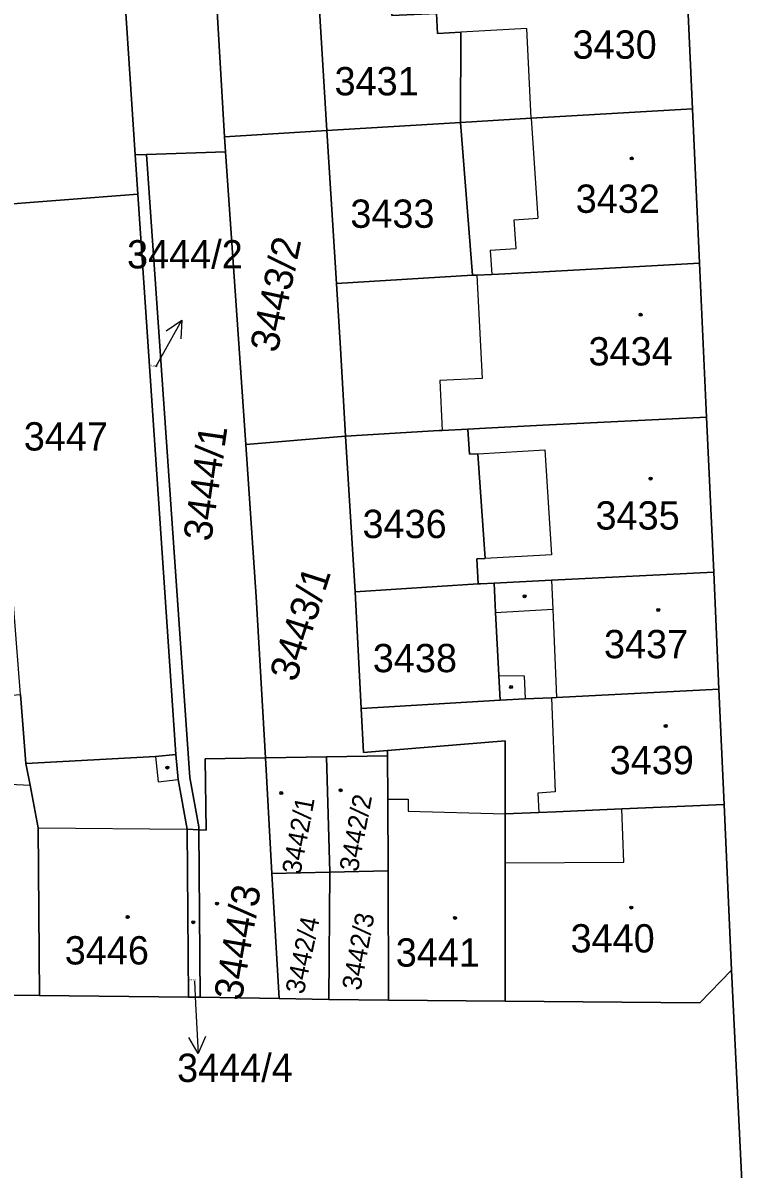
# Model space of a CAD drawing. Extents: x -596233 to -595156, y -1161235 to -1159375.
# Drawn here: x -595260.2 to -595216.9, y -1161196.6 to -1161127.7 of the extents above; entities that cross this region are included whole.
import ezdxf

# ---------------------------------------------------------------- set-up
doc = ezdxf.new("R2010")
doc.units = 0
for name, color, linetype in [('KN_CAR_KR', 7, 'Continuous'), ('KN_KULTURY', 7, 'Continuous'), ('KN_PARC_CIS_POM', 7, 'Continuous'), ('KN_PARC_CIS_POZ', 7, 'Continuous'), ('KN_PARC_CIS_STAV', 7, 'Continuous'), ('KN_PARC_PLOCHA', 7, 'Continuous'), ('PARC_C_SIPKA', 7, 'Continuous'), ('parcely_l', 7, 'Continuous')]:
    doc.layers.add(name, color=color, linetype=linetype)

msp = doc.modelspace()

# ---------------------------------------------------------------- linework, layer by layer
at = {"layer": 'KN_CAR_KR'}
for points in [[(-595229.96, -1161128.04), (-595233.93, -1161128.27)], [(-595229.7, -1161133.44), (-595229.96, -1161128.04)], [(-595229.7, -1161133.44), (-595229.3, -1161139.45)], [(-595230.73, -1161139.55), (-595229.3, -1161139.45)], [(-595230.61, -1161141.27), (-595230.73, -1161139.55)], [(-595232.16, -1161141.37), (-595230.61, -1161141.27)], [(-595232.16, -1161141.37), (-595232.07, -1161142.82)], [(-595232.97, -1161142.86), (-595232.64, -1161149.07)], [(-595232.64, -1161149.07), (-595235.19, -1161149.2)], [(-595235.19, -1161149.2), (-595235.06, -1161152.2)], [(-595232.91, -1161153.59), (-595228.88, -1161153.36)], [(-595228.88, -1161153.36), (-595228.48, -1161159.67)], [(-595228.48, -1161159.67), (-595232.47, -1161159.88)], [(-595228.48, -1161161.18), (-595228.41, -1161162.93)], [(-595231.84, -1161163.14), (-595228.41, -1161162.93)], [(-595228.41, -1161162.93), (-595228.18, -1161168.23)], [(-595231.64, -1161166.91), (-595230.13, -1161166.93)], [(-595230.13, -1161166.93), (-595230.06, -1161168.32)], [(-595228.48, -1161168.25), (-595228.27, -1161173.9)], [(-595252.28, -1161171.79), (-595252.12, -1161173.3)], [(-595265.12, -1161173.25), (-595259.81, -1161173.51)], [(-595252.12, -1161173.3), (-595250.91, -1161173.17)], [(-595228.27, -1161173.9), (-595229.3, -1161173.98)], [(-595229.3, -1161173.98), (-595229.25, -1161175.14)], [(-595238.31, -1161174.34), (-595237.1, -1161174.34)], [(-595237.1, -1161174.34), (-595237.1, -1161175.07)], [(-595237.1, -1161175.07), (-595231.26, -1161175.23)], [(-595224.14, -1161178.14), (-595224.25, -1161174.93)], [(-595259.32, -1161176.08), (-595250.37, -1161176.15)], [(-595231.26, -1161178.17), (-595224.14, -1161178.14)]]:
    msp.add_lwpolyline(points, dxfattribs=at)
at = {"layer": 'KN_KULTURY'}
for centre, radius in [((-595223.66, -1161135.85), 0.09), ((-595223.66, -1161135.85), 0.0398), ((-595223.13, -1161145.24), 0.09), ((-595223.13, -1161145.24), 0.0398), ((-595222.53, -1161155.09), 0.09), ((-595222.53, -1161155.09), 0.0398), ((-595230.1, -1161162.16), 0.09), ((-595230.1, -1161162.16), 0.0398), ((-595222.07, -1161162.98), 0.09), ((-595222.07, -1161162.98), 0.0398), ((-595230.91, -1161167.61), 0.09), ((-595230.91, -1161167.61), 0.0398), ((-595221.62, -1161169.95), 0.09), ((-595221.62, -1161169.95), 0.0398), ((-595251.56, -1161172.45), 0.09), ((-595251.56, -1161172.45), 0.0398), ((-595244.72, -1161173.98), 0.09), ((-595244.72, -1161173.98), 0.0398), ((-595241.15, -1161173.81), 0.09), ((-595241.15, -1161173.81), 0.0398), ((-595248.57, -1161180.62), 0.09), ((-595248.57, -1161180.62), 0.0398), ((-595223.69, -1161180.86), 0.09), ((-595223.69, -1161180.86), 0.0398), ((-595253.95, -1161181.43), 0.09), ((-595253.95, -1161181.43), 0.0398), ((-595250.01, -1161181.74), 0.09), ((-595250.01, -1161181.74), 0.0398), ((-595234.28, -1161181.48), 0.09), ((-595234.28, -1161181.48), 0.0398)]:
    msp.add_circle(centre, radius, dxfattribs=at)
at = {"layer": 'KN_PARC_PLOCHA'}
for points in [[(-595246.53, -1161062.37), (-595246.43, -1161064.49), (-595246.33, -1161065.69), (-595246.27, -1161066.7), (-595245.87, -1161073.34), (-595245.44, -1161080.1), (-595244.81, -1161090.32), (-595244.68, -1161092.35), (-595244.36, -1161097.57), (-595243.76, -1161106.24), (-595243.23, -1161113.96), (-595242.54, -1161124.96), (-595241.97, -1161134.17), (-595248.13, -1161134.55), (-595249.4, -1161112.96), (-595251.22, -1161084.34), (-595252.19, -1161067.83), (-595252.58, -1161061.17), (-595252.85, -1161056.6), (-595249.69, -1161056.6), (-595248.05, -1161062.42)], [(-595256.85, -1161084.78), (-595253.5, -1161135.64), (-595253.34, -1161137.99), (-595262.69, -1161138.71), (-595263.94, -1161138.81), (-595268.33, -1161085.24), (-595269.13, -1161071.96), (-595265.53, -1161071.75), (-595265.67, -1161068.65), (-595265.92, -1161061.08), (-595260.03, -1161060.88), (-595258.33, -1161060.82)], [(-595248.13, -1161134.55), (-595248.07, -1161135.45), (-595252.81, -1161135.62), (-595253.5, -1161135.64), (-595256.85, -1161084.78), (-595251.22, -1161084.34), (-595249.4, -1161112.96)], [(-595220.01, -1161132.87), (-595229.7, -1161133.44), (-595233.94, -1161133.69), (-595233.93, -1161128.27), (-595235.33, -1161128.35), (-595235.4, -1161127.15), (-595238.08, -1161127.27), (-595238.2, -1161124.67), (-595236.46, -1161124.56), (-595232.32, -1161124.33), (-595220.43, -1161123.65)], [(-595233.94, -1161133.69), (-595234.26, -1161133.71), (-595241.97, -1161134.17), (-595242.54, -1161124.96), (-595238.2, -1161124.67), (-595238.08, -1161127.27), (-595235.4, -1161127.15), (-595235.33, -1161128.35), (-595233.93, -1161128.27)], [(-595219.58, -1161142.14), (-595229.32, -1161142.69), (-595232.07, -1161142.82), (-595232.97, -1161142.86), (-595233.22, -1161142.86), (-595233.94, -1161133.69), (-595229.7, -1161133.44), (-595220.01, -1161132.87)], [(-595241.39, -1161143.37), (-595241.16, -1161147.28), (-595240.98, -1161150.42), (-595240.86, -1161152.54), (-595246.85, -1161153.04), (-595248.07, -1161135.45), (-595248.13, -1161134.55), (-595241.97, -1161134.17)], [(-595233.22, -1161142.86), (-595241.39, -1161143.37), (-595241.97, -1161134.17), (-595234.26, -1161133.71), (-595233.94, -1161133.69)], [(-595249.67, -1161176.19), (-595250.37, -1161176.15), (-595250.91, -1161173.17), (-595251.06, -1161171.66), (-595253.34, -1161137.99), (-595253.5, -1161135.64), (-595252.81, -1161135.62), (-595250.21, -1161173.04), (-595249.67, -1161176.02)], [(-595246.85, -1161153.04), (-595246.22, -1161162.2), (-595245.67, -1161171.87), (-595249.29, -1161171.93), (-595249.22, -1161176.21), (-595249.67, -1161176.19), (-595249.67, -1161176.02), (-595250.21, -1161173.04), (-595252.81, -1161135.62), (-595248.07, -1161135.45)], [(-595251.06, -1161171.66), (-595252.28, -1161171.79), (-595260.06, -1161172.2), (-595260.16, -1161170.91), (-595260.38, -1161168.05), (-595262.69, -1161138.71), (-595253.34, -1161137.99)], [(-595219.16, -1161151.39), (-595229.01, -1161151.88), (-595232.45, -1161152.05), (-595233.5, -1161152.11), (-595235.06, -1161152.2), (-595235.24, -1161152.2), (-595240.86, -1161152.54), (-595240.98, -1161150.42), (-595241.16, -1161147.28), (-595241.39, -1161143.37), (-595233.22, -1161142.86), (-595232.97, -1161142.86), (-595232.07, -1161142.82), (-595229.32, -1161142.69), (-595219.58, -1161142.14)], [(-595218.73, -1161160.71), (-595228.48, -1161161.18), (-595231.92, -1161161.37), (-595232.74, -1161161.41), (-595232.89, -1161161.42), (-595232.97, -1161159.91), (-595232.47, -1161159.88), (-595232.91, -1161153.59), (-595233.41, -1161153.62), (-595233.5, -1161152.11), (-595232.45, -1161152.05), (-595229.01, -1161151.88), (-595219.16, -1161151.39)], [(-595232.89, -1161161.42), (-595240.27, -1161161.89), (-595240.86, -1161152.54), (-595235.24, -1161152.2), (-595235.06, -1161152.2), (-595233.5, -1161152.11), (-595233.41, -1161153.62), (-595232.91, -1161153.59), (-595232.47, -1161159.88), (-595232.97, -1161159.91)], [(-595240.27, -1161161.89), (-595239.91, -1161168.91), (-595239.77, -1161171.55), (-595238.33, -1161171.43), (-595238.33, -1161171.75), (-595242, -1161171.81), (-595245.67, -1161171.87), (-595246.22, -1161162.2), (-595246.85, -1161153.04), (-595240.86, -1161152.54)], [(-595218.42, -1161167.74), (-595228.18, -1161168.23), (-595228.48, -1161168.25), (-595230.06, -1161168.32), (-595231.56, -1161168.4), (-595231.64, -1161166.91), (-595231.84, -1161163.14), (-595231.92, -1161161.37), (-595228.48, -1161161.18), (-595218.73, -1161160.71)], [(-595231.56, -1161168.4), (-595239.91, -1161168.91), (-595240.27, -1161161.89), (-595232.89, -1161161.42), (-595232.74, -1161161.41), (-595231.92, -1161161.37), (-595231.84, -1161163.14), (-595231.64, -1161166.91)], [(-595260.38, -1161168.05), (-595260.16, -1161170.91), (-595260.06, -1161172.2), (-595259.81, -1161173.51), (-595259.32, -1161176.08), (-595259.25, -1161186.15), (-595266.07, -1161186.08), (-595266.88, -1161175.05), (-595267.48, -1161167.57), (-595266.79, -1161167.52), (-595266.99, -1161165.13), (-595263.7, -1161164.86), (-595263.42, -1161168.3)], [(-595218.11, -1161174.66), (-595224.25, -1161174.93), (-595228.22, -1161175.1), (-595229.25, -1161175.14), (-595231.26, -1161175.23), (-595231.26, -1161170.84), (-595238.33, -1161171.43), (-595239.77, -1161171.55), (-595239.91, -1161168.91), (-595231.56, -1161168.4), (-595230.06, -1161168.32), (-595228.48, -1161168.25), (-595228.18, -1161168.23), (-595218.42, -1161167.74)], [(-595231.26, -1161175.23), (-595231.26, -1161178.17), (-595231.26, -1161186.49), (-595238.27, -1161186.43), (-595238.3, -1161178.65), (-595238.31, -1161174.34), (-595238.33, -1161171.75), (-595238.33, -1161171.43), (-595231.26, -1161170.84)], [(-595250.37, -1161176.15), (-595250.3, -1161186.24), (-595259.25, -1161186.15), (-595259.32, -1161176.08), (-595259.81, -1161173.51), (-595260.06, -1161172.2), (-595252.28, -1161171.79), (-595251.06, -1161171.66), (-595250.91, -1161173.17)], [(-595245.28, -1161178.81), (-595244.85, -1161186.33), (-595249.59, -1161186.25), (-595249.67, -1161176.19), (-595249.22, -1161176.21), (-595249.29, -1161171.93), (-595245.67, -1161171.87)], [(-595241.79, -1161178.73), (-595245.28, -1161178.81), (-595245.67, -1161171.87), (-595242, -1161171.81)], [(-595238.3, -1161178.65), (-595241.79, -1161178.73), (-595242, -1161171.81), (-595238.33, -1161171.75), (-595238.31, -1161174.34)], [(-595217.67, -1161184.62), (-595219.56, -1161186.58), (-595231.26, -1161186.49), (-595231.26, -1161178.17), (-595231.26, -1161175.23), (-595229.25, -1161175.14), (-595228.22, -1161175.1), (-595224.25, -1161174.93), (-595218.11, -1161174.66)], [(-595249.67, -1161176.19), (-595249.59, -1161186.25), (-595250.3, -1161186.24), (-595250.37, -1161176.15)], [(-595241.85, -1161186.38), (-595244.85, -1161186.33), (-595245.28, -1161178.81), (-595241.79, -1161178.73)], [(-595238.27, -1161186.43), (-595241.85, -1161186.38), (-595241.79, -1161178.73), (-595238.3, -1161178.65)]]:
    msp.add_lwpolyline(points, close=True, dxfattribs=at)
for points in [[(-595216.85, -1161201.39), (-595217.67, -1161184.62), (-595218.11, -1161174.66), (-595218.42, -1161167.74), (-595218.73, -1161160.71), (-595219.16, -1161151.39), (-595219.58, -1161142.14), (-595220.01, -1161132.87), (-595220.43, -1161123.65)], [(-595266.07, -1161186.08), (-595259.25, -1161186.15), (-595250.3, -1161186.24), (-595249.59, -1161186.25), (-595244.85, -1161186.33), (-595241.85, -1161186.38), (-595238.27, -1161186.43), (-595231.26, -1161186.49), (-595219.56, -1161186.58), (-595217.67, -1161184.62), (-595216.85, -1161201.39), (-595220.23, -1161201.36), (-595228.95, -1161201.27), (-595235.94, -1161201.2), (-595242.95, -1161201.12), (-595252.04, -1161201.03), (-595259.11, -1161200.96), (-595268.11, -1161200.89)]]:
    msp.add_lwpolyline(points, dxfattribs=at)
at = {"layer": 'PARC_C_SIPKA'}
for points in [[(-595252.26, -1161148.37), (-595252.16, -1161148.19), (-595250.6999, -1161145.5693)], [(-595251.6234, -1161146.1995), (-595250.6999, -1161145.5693), (-595250.7498, -1161146.6862)], [(-595249.94, -1161185.26), (-595249.87, -1161186.64), (-595249.7127, -1161189.6359)], [(-595249.2658, -1161188.611), (-595249.7127, -1161189.6359), (-595250.2644, -1161188.6635)]]:
    msp.add_lwpolyline(points, dxfattribs=at)
at = {"layer": 'parcely_l'}
for points in [[(-595251.22, -1161084.34), (-595249.4, -1161112.96), (-595248.13, -1161134.55)], [(-595253.5, -1161135.64), (-595256.85, -1161084.78)], [(-595220.43, -1161123.65), (-595220.01, -1161132.87)], [(-595241.97, -1161134.17), (-595242.54, -1161124.96)], [(-595233.94, -1161133.69), (-595233.93, -1161128.27), (-595235.33, -1161128.35), (-595235.4, -1161127.15), (-595238.08, -1161127.27), (-595238.2, -1161124.67)], [(-595220.01, -1161132.87), (-595229.7, -1161133.44), (-595233.94, -1161133.69)], [(-595220.01, -1161132.87), (-595219.58, -1161142.14)], [(-595248.13, -1161134.55), (-595241.97, -1161134.17)], [(-595233.94, -1161133.69), (-595234.26, -1161133.71), (-595241.97, -1161134.17)], [(-595241.39, -1161143.37), (-595241.97, -1161134.17)], [(-595233.94, -1161133.69), (-595233.22, -1161142.86)], [(-595248.13, -1161134.55), (-595248.07, -1161135.45)], [(-595252.81, -1161135.62), (-595253.5, -1161135.64)], [(-595253.5, -1161135.64), (-595253.34, -1161137.99)], [(-595248.07, -1161135.45), (-595252.81, -1161135.62)], [(-595252.81, -1161135.62), (-595250.21, -1161173.04), (-595249.67, -1161176.02), (-595249.67, -1161176.19)], [(-595246.85, -1161153.04), (-595248.07, -1161135.45)], [(-595253.34, -1161137.99), (-595262.69, -1161138.71)], [(-595251.06, -1161171.66), (-595253.34, -1161137.99)], [(-595233.22, -1161142.86), (-595232.97, -1161142.86), (-595232.07, -1161142.82), (-595229.32, -1161142.69), (-595219.58, -1161142.14)], [(-595219.58, -1161142.14), (-595219.16, -1161151.39)], [(-595241.39, -1161143.37), (-595233.22, -1161142.86)], [(-595240.86, -1161152.54), (-595240.98, -1161150.42), (-595241.16, -1161147.28), (-595241.39, -1161143.37)], [(-595219.16, -1161151.39), (-595229.01, -1161151.88), (-595232.45, -1161152.05), (-595233.5, -1161152.11)], [(-595219.16, -1161151.39), (-595218.73, -1161160.71)], [(-595233.5, -1161152.11), (-595235.06, -1161152.2), (-595235.24, -1161152.2), (-595240.86, -1161152.54)], [(-595233.5, -1161152.11), (-595233.41, -1161153.62), (-595232.91, -1161153.59), (-595232.47, -1161159.88), (-595232.97, -1161159.91), (-595232.89, -1161161.42)], [(-595246.85, -1161153.04), (-595240.86, -1161152.54)], [(-595240.86, -1161152.54), (-595240.27, -1161161.89)], [(-595245.67, -1161171.87), (-595246.22, -1161162.2), (-595246.85, -1161153.04)], [(-595231.92, -1161161.37), (-595228.48, -1161161.18), (-595218.73, -1161160.71)], [(-595218.73, -1161160.71), (-595218.42, -1161167.74)], [(-595232.89, -1161161.42), (-595240.27, -1161161.89)], [(-595231.92, -1161161.37), (-595232.74, -1161161.41), (-595232.89, -1161161.42)], [(-595231.56, -1161168.4), (-595231.64, -1161166.91), (-595231.84, -1161163.14), (-595231.92, -1161161.37)], [(-595240.27, -1161161.89), (-595239.91, -1161168.91)], [(-595231.56, -1161168.4), (-595230.06, -1161168.32), (-595228.48, -1161168.25), (-595228.18, -1161168.23), (-595218.42, -1161167.74)], [(-595218.42, -1161167.74), (-595218.11, -1161174.66)], [(-595260.38, -1161168.05), (-595260.16, -1161170.91), (-595260.06, -1161172.2)], [(-595239.91, -1161168.91), (-595231.56, -1161168.4)], [(-595239.91, -1161168.91), (-595239.77, -1161171.55), (-595238.33, -1161171.43)], [(-595231.26, -1161175.23), (-595231.26, -1161170.84), (-595238.33, -1161171.43)], [(-595238.33, -1161171.43), (-595238.33, -1161171.75)], [(-595260.06, -1161172.2), (-595252.28, -1161171.79), (-595251.06, -1161171.66)], [(-595250.37, -1161176.15), (-595250.91, -1161173.17), (-595251.06, -1161171.66)], [(-595249.67, -1161176.19), (-595249.22, -1161176.21), (-595249.29, -1161171.93), (-595245.67, -1161171.87)], [(-595242, -1161171.81), (-595245.67, -1161171.87)], [(-595245.67, -1161171.87), (-595245.28, -1161178.81)], [(-595238.33, -1161171.75), (-595242, -1161171.81)], [(-595241.79, -1161178.73), (-595242, -1161171.81)], [(-595238.33, -1161171.75), (-595238.31, -1161174.34), (-595238.3, -1161178.65)], [(-595260.06, -1161172.2), (-595259.81, -1161173.51), (-595259.32, -1161176.08), (-595259.25, -1161186.15)], [(-595231.26, -1161175.23), (-595229.25, -1161175.14), (-595228.22, -1161175.1), (-595224.25, -1161174.93), (-595218.11, -1161174.66)], [(-595218.11, -1161174.66), (-595217.67, -1161184.62)], [(-595231.26, -1161186.49), (-595231.26, -1161178.17), (-595231.26, -1161175.23)], [(-595249.67, -1161176.19), (-595250.37, -1161176.15)], [(-595250.3, -1161186.24), (-595250.37, -1161176.15)], [(-595249.67, -1161176.19), (-595249.59, -1161186.25)], [(-595245.28, -1161178.81), (-595241.79, -1161178.73)], [(-595244.85, -1161186.33), (-595245.28, -1161178.81)], [(-595241.79, -1161178.73), (-595241.85, -1161186.38)], [(-595238.3, -1161178.65), (-595241.79, -1161178.73)], [(-595238.27, -1161186.43), (-595238.3, -1161178.65)], [(-595231.26, -1161186.49), (-595219.56, -1161186.58), (-595217.67, -1161184.62)], [(-595217.67, -1161184.62), (-595216.85, -1161201.39)], [(-595266.07, -1161186.08), (-595259.25, -1161186.15)], [(-595259.25, -1161186.15), (-595250.3, -1161186.24)], [(-595250.3, -1161186.24), (-595249.59, -1161186.25)], [(-595249.59, -1161186.25), (-595244.85, -1161186.33)], [(-595244.85, -1161186.33), (-595241.85, -1161186.38)], [(-595241.85, -1161186.38), (-595238.27, -1161186.43)], [(-595238.27, -1161186.43), (-595231.26, -1161186.49)]]:
    msp.add_lwpolyline(points, dxfattribs=at)

# ---------------------------------------------------------------- texts
at = {"layer": 'KN_PARC_CIS_POM'}
for s, p in [('3444/2', (-595252.5433, -1161148.37)), ('3444/4', (-595250.2233, -1161185.26))]:
    msp.add_text(s, height=0.1, dxfattribs=at).set_placement(p)
at = {"layer": 'KN_PARC_CIS_POZ'}
for s, p in [('3431', (-595241.5166, -1161132.06)), ('3433', (-595240.5666, -1161140.02)), ('3444/2', (-595253.984, -1161142.4607)), ('3447', (-595260.1866, -1161153.4)), ('3436', (-595239.8366, -1161158.66)), ('3438', (-595239.2166, -1161166.72))]:
    msp.add_text(s, height=1.7, dxfattribs=at).set_placement(p)
for s, height, rotation, p in [('3443/2', 1.7, 78.008815, (-595244.9507, -1161147.5815)), ('3444/1', 1.7, 81.877206, (-595248.9306, -1161158.9083)), ('3443/1', 1.7, 72.242916, (-595243.839, -1161167.3671)), ('3442/4', 1.14, 77.99417, (-595243.3719, -1161186.1093)), ('3442/3', 1.14, 79.415541, (-595239.9633, -1161185.885))]:
    msp.add_text(s, height=height, rotation=rotation, dxfattribs=at).set_placement(p)
at = {"layer": 'KN_PARC_CIS_STAV'}
for s, p in [('3430', (-595227.2166, -1161129.86)), ('3432', (-595227.0266, -1161139.12)), ('3434', (-595226.2566, -1161148.29)), ('3435', (-595225.8366, -1161158.15)), ('3437', (-595225.3266, -1161165.88)), ('3439', (-595224.9866, -1161172.85)), ('3440', (-595227.3366, -1161183.56)), ('3446', (-595257.7266, -1161184.28)), ('3441', (-595237.8366, -1161184.41)), ('3444/4', (-595250.9766, -1161191.34))]:
    msp.add_text(s, height=1.7, dxfattribs=at).set_placement(p)
for s, height, rotation, p in [('3442/2', 1.14, 79.262319, (-595240.1218, -1161178.7634)), ('3442/1', 1.14, 79.282606, (-595243.5707, -1161178.9236)), ('3444/3', 1.7, 80.33631, (-595247.0985, -1161186.5083))]:
    msp.add_text(s, height=height, rotation=rotation, dxfattribs=at).set_placement(p)

doc.saveas('drawing.dxf')
